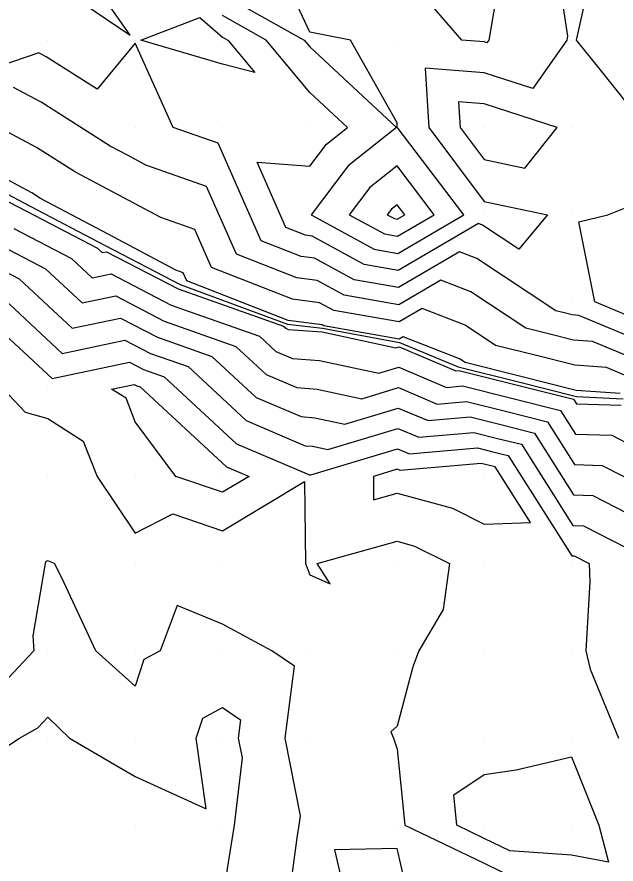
# Model space of a CAD drawing. Extents: x 2188792 to 2191981, y 386090 to 389710.
# Drawn here: x 2189556.5 to 2189625.1, y 386455.6 to 386552.7 of the extents above; entities that cross this region are included whole.
import ezdxf

# ---------------------------------------------------------------- set-up
doc = ezdxf.new("R2010")
doc.units = 0
for name, color, linetype in [('DTM Contours Major', 7, 'Continuous'), ('DTM Contours Minor', 7, 'Continuous'), ('Exist DTM QL2 LIDAR Elevation Point', 7, 'Continuous'), ('PH Exist DTM Breakline', 7, 'Continuous')]:
    doc.layers.add(name, color=color, linetype=linetype)

msp = doc.modelspace()

# ---------------------------------------------------------------- linework, layer by layer
at = {"layer": 'DTM Contours Major'}
for points in [[(2189627.56, 386513.378), (2189622.425, 386515.525), (2189620.249, 386515.676), (2189617.506, 386516.364), (2189614.763, 386517.051), (2189608.487, 386521.2), (2189605.038, 386522.552), (2189600.205, 386519.727), (2189593.942, 386520.82), (2189590.86, 386522.51), (2189588.547, 386522.804), (2189581.609, 386525.523), (2189578.189, 386533.292), (2189571.242, 386535.748), (2189569.193, 386536.834), (2189567.159, 386537.913), (2189559.258, 386542.962), (2189556.07, 386544.653)], [(2189600.026, 386529.549), (2189600.89, 386530.054), (2189600.016, 386531.198), (2189599.377, 386530.694), (2189598.895, 386530.054), (2189599.719, 386529.602), (2189600.026, 386529.549)], [(2189554.68, 386526.477), (2189559.723, 386523.855), (2189563.943, 386519.932), (2189567.781, 386520.738), (2189573.35, 386517.839), (2189581.53, 386514.955), (2189585.009, 386511.731), (2189588.528, 386510.235), (2189590.87, 386510.053), (2189595.975, 386508.954), (2189600.194, 386510.227), (2189604.628, 386508.346), (2189607.958, 386508.641), (2189612.601, 386507.477), (2189617.244, 386506.313), (2189620.357, 386501.402), (2189623.538, 386501.308), (2189628.086, 386498.969)]]:
    msp.add_lwpolyline(points, dxfattribs=at)
at = {"layer": 'DTM Contours Minor'}
for points in [[(2189600.097, 386525.62), (2189607.683, 386530.054), (2189600.148, 386539.923), (2189600.049, 386540.055), (2189600.016, 386540.583), (2189594.691, 386550.056), (2189590.015, 386550.989), (2189585.774, 386560.057), (2189586.728, 386566.771), (2189580.014, 386564.184), (2189573.363, 386566.709), (2189574.576, 386560.057), (2189580.014, 386555.34), (2189589.382, 386550.056), (2189590.015, 386549.298), (2189599.965, 386540.055), (2189594.402, 386535.668), (2189590.178, 386530.054), (2189597.408, 386526.089), (2189600.097, 386525.62)], [(2189610.017, 386549.855), (2189607.458, 386550.056), (2189604.012, 386554.052), (2189607.592, 386560.057), (2189609.801, 386563.68), (2189611.91, 386563.608), (2189611.619, 386560.057), (2189611.911, 386558.163), (2189610.525, 386550.056), (2189610.315, 386549.758), (2189610.017, 386549.855)], [(2189569.429, 386550.641), (2189562.828, 386560.057), (2189560.013, 386561.418), (2189559.406, 386560.663), (2189557.791, 386560.057), (2189560.013, 386557.072), (2189569.429, 386550.641)], [(2189618.086, 386560.057), (2189619.557, 386550.517), (2189619.478, 386550.056), (2189615.568, 386544.506), (2189610.017, 386546.311), (2189603.229, 386546.844), (2189603.655, 386540.055), (2189610.017, 386531.559), (2189617.239, 386530.054), (2189613.953, 386526.118), (2189609.81, 386528.857), (2189609.344, 386529.04), (2189600.133, 386523.656), (2189596.253, 386524.333), (2189590.29, 386527.603), (2189589.538, 386527.698), (2189587.284, 386528.582), (2189583.977, 386536.092), (2189590.015, 386535.631), (2189591.915, 386538.155), (2189594.324, 386540.055), (2189590.015, 386544.058), (2189585.004, 386550.056), (2189580.014, 386552.871)], [(2189628.582, 386540.055), (2189622.997, 386547.077), (2189620.579, 386550.056), (2189622.293, 386557.782)], [(2189570.661, 386550.056), (2189577.413, 386552.658), (2189580.014, 386550.401), (2189580.627, 386550.056), (2189583.733, 386546.337), (2189580.014, 386547.304), (2189570.661, 386550.056)], [(2189628.301, 386515.389), (2189620.84, 386518.508), (2189620.097, 386518.559), (2189619.161, 386518.794), (2189618.225, 386519.029), (2189609.149, 386525.029), (2189607.191, 386525.796), (2189600.169, 386521.692), (2189595.097, 386522.577), (2189590.575, 386525.057), (2189589.043, 386525.251), (2189584.446, 386527.052), (2189579.523, 386538.235), (2189574.376, 386540.055), (2189570.014, 386549.727), (2189565.638, 386544.431), (2189559.81, 386548.155), (2189558.956, 386548.608), (2189547.088, 386544.558)], [(2189618.354, 386540.055), (2189610.017, 386542.766), (2189607.075, 386542.997), (2189607.26, 386540.055), (2189610.017, 386536.373), (2189614.669, 386535.404), (2189618.354, 386540.055)], [(2189626.819, 386511.367), (2189624.01, 386512.542), (2189620.402, 386512.793), (2189615.852, 386513.934), (2189611.301, 386515.074), (2189607.825, 386517.372), (2189602.884, 386519.308), (2189600.241, 386517.763), (2189592.787, 386519.064), (2189591.145, 386519.964), (2189588.051, 386520.357), (2189578.771, 386523.994), (2189576.854, 386528.348), (2189572.961, 386529.725), (2189568.046, 386532.331), (2189563.168, 386534.917), (2189558.705, 386537.769), (2189553.184, 386540.699)], [(2189625.595, 386509.559), (2189620.554, 386509.91), (2189614.197, 386511.503), (2189607.84, 386513.097), (2189607.163, 386513.544), (2189600.731, 386516.064), (2189600.277, 386515.799), (2189591.631, 386517.307), (2189591.43, 386517.418), (2189587.556, 386517.909), (2189575.934, 386522.464), (2189575.52, 386523.405), (2189574.679, 386523.702), (2189566.899, 386527.827), (2189559.177, 386531.921), (2189558.152, 386532.576), (2189550.298, 386536.744)], [(2189600.061, 386527.585), (2189604.286, 386530.054), (2189600.016, 386535.647), (2189596.89, 386533.181), (2189594.537, 386530.054), (2189598.564, 386527.846), (2189600.061, 386527.585)], [(2189549.439, 386534.659), (2189557.559, 386530.438), (2189565.711, 386526.2), (2189566.24, 386525.708), (2189566.722, 386525.809), (2189574.934, 386521.534), (2189586.995, 386517.282), (2189587.273, 386517.024), (2189587.554, 386516.904), (2189591.43, 386516.603), (2189599.879, 386514.785), (2189600.276, 386514.905), (2189606.748, 386512.159), (2189607.106, 386512.19), (2189613.668, 386510.546), (2189620.23, 386508.901), (2189620.566, 386508.372), (2189625.699, 386508.221)], [(2189629.041, 386517.4), (2189622.693, 386520.053), (2189620.854, 386529.219), (2189624.175, 386530.054), (2189628.355, 386531.719)], [(2189556.119, 386528.457), (2189562.717, 386525.027), (2189565.092, 386522.82), (2189567.251, 386523.273), (2189574.142, 386519.687), (2189584.262, 386516.119), (2189586.141, 386514.378), (2189588.041, 386513.57), (2189591.15, 386513.328), (2189597.927, 386511.87), (2189600.235, 386512.566), (2189605.688, 386510.252), (2189607.532, 386510.416), (2189613.135, 386509.011), (2189618.737, 386507.607), (2189620.462, 386504.887), (2189624.619, 386504.765), (2189627.106, 386503.485)], [(2189553.241, 386524.497), (2189556.729, 386522.683), (2189562.794, 386517.044), (2189568.311, 386518.203), (2189572.559, 386515.992), (2189578.797, 386513.792), (2189583.877, 386509.084), (2189589.015, 386506.9), (2189590.59, 386506.778), (2189594.024, 386506.039), (2189600.153, 386507.889), (2189603.568, 386506.44), (2189608.383, 386506.866), (2189612.067, 386505.943), (2189615.751, 386505.02), (2189620.253, 386497.917), (2189622.458, 386497.852), (2189629.065, 386494.452)], [(2189553.735, 386521.511), (2189561.645, 386514.156), (2189568.84, 386515.667), (2189571.767, 386514.144), (2189576.065, 386512.629), (2189582.746, 386506.438), (2189589.502, 386503.565), (2189590.31, 386503.502), (2189592.072, 386503.123), (2189600.112, 386505.55), (2189602.508, 386504.533), (2189608.809, 386505.092), (2189611.533, 386504.409), (2189614.258, 386503.726), (2189620.149, 386494.432), (2189621.377, 386494.396), (2189629.822, 386490.05)], [(2189550.741, 386520.339), (2189560.496, 386511.269), (2189569.37, 386513.132), (2189570.975, 386512.296), (2189573.333, 386511.465), (2189581.614, 386503.791), (2189589.989, 386500.23), (2189590.031, 386500.227), (2189590.12, 386500.208), (2189600.072, 386503.211), (2189601.448, 386502.627), (2189609.234, 386503.317), (2189611, 386502.875), (2189612.765, 386502.432), (2189620.045, 386490.947), (2189620.296, 386490.939), (2189622.024, 386490.05), (2189622.116, 386487.952), (2189621.656, 386480.049), (2189622.127, 386477.941), (2189625.375, 386470.048)], [(2189569.9, 386510.597), (2189570.184, 386510.449), (2189570.6, 386510.302), (2189580.482, 386501.145), (2189583.054, 386500.051), (2189580.014, 386498.224), (2189574.672, 386500.051), (2189570.014, 386506.318), (2189568.961, 386508.999), (2189567.308, 386510.052), (2189569.9, 386510.597)], [(2189554.91, 386510.052), (2189557.39, 386507.429), (2189560.013, 386506.67), (2189564.056, 386504.094), (2189565.644, 386500.051), (2189570.014, 386493.54), (2189574.313, 386495.752), (2189580.014, 386493.802), (2189589.42, 386499.456), (2189589.542, 386490.05), (2189590.015, 386488.764), (2189592.34, 386487.726), (2189590.849, 386490.05), (2189600.016, 386492.606), (2189602.03, 386492.064), (2189606.033, 386490.05), (2189605.294, 386484.773), (2189602.529, 386480.049), (2189601.844, 386478.222), (2189600.016, 386471.395), (2189599.311, 386470.754), (2189599.617, 386470.048), (2189600.016, 386468.762), (2189600.896, 386460.048), (2189610.017, 386455.687), (2189618.549, 386451.516)], [(2189600.389, 386500.721), (2189600.031, 386500.873), (2189597.31, 386500.051), (2189597.333, 386497.368), (2189600.016, 386498.116), (2189606.37, 386496.404), (2189610.017, 386494.57), (2189615.325, 386494.743), (2189611.272, 386501.138), (2189610.466, 386501.34), (2189609.66, 386501.542), (2189600.389, 386500.721)], [(2189587.441, 386450.047), (2189588.588, 386458.62), (2189588.82, 386460.048), (2189588.945, 386461.118), (2189587.208, 386470.048), (2189588.254, 386478.288), (2189585.675, 386480.049), (2189580.014, 386483.102), (2189574.805, 386485.259), (2189572.874, 386480.049), (2189571.018, 386479.045), (2189570.014, 386475.986), (2189565.522, 386480.049), (2189561.577, 386488.486), (2189560.76, 386490.05), (2189560.013, 386490.375), (2189559.784, 386490.279), (2189559.71, 386490.05), (2189558.301, 386481.761), (2189558.393, 386480.049), (2189554.315, 386475.746)], [(2189550.012, 386465.55), (2189556.747, 386470.048), (2189558.856, 386471.205), (2189560.013, 386472.426), (2189562.47, 386470.048), (2189570.014, 386465.643), (2189578.137, 386461.925), (2189577.001, 386470.048), (2189577.746, 386472.317), (2189580.014, 386473.545), (2189582.092, 386472.126), (2189581.828, 386470.048), (2189582.266, 386467.797), (2189581.362, 386460.048), (2189580.014, 386451.74)], [(2189610.017, 386458.55), (2189606.884, 386460.048), (2189606.533, 386463.532), (2189610.017, 386465.861), (2189613.662, 386466.404), (2189620.018, 386467.886), (2189623.145, 386460.048), (2189624.241, 386455.825), (2189620.018, 386456.624), (2189612.948, 386457.117), (2189610.017, 386458.55)], [(2189601.729, 386450.047), (2189600.016, 386457.397), (2189592.841, 386457.222), (2189594.521, 386450.047)]]:
    msp.add_lwpolyline(points, dxfattribs=at)
at = {"layer": 'Exist DTM QL2 LIDAR Elevation Point'}
for p, q in [((2189560.013, 386550.056), (2189560.013, 386550.056)), ((2189570.014, 386550.056), (2189570.014, 386550.056)), ((2189580.014, 386550.056), (2189580.014, 386550.056)), ((2189590.015, 386550.056), (2189590.015, 386550.056)), ((2189600.016, 386550.056), (2189600.016, 386550.056)), ((2189610.017, 386550.056), (2189610.017, 386550.056)), ((2189620.018, 386550.056), (2189620.018, 386550.056)), ((2189570.014, 386540.055), (2189570.014, 386540.055)), ((2189580.014, 386540.055), (2189580.014, 386540.055)), ((2189590.015, 386540.055), (2189590.015, 386540.055)), ((2189600.016, 386540.055), (2189600.016, 386540.055)), ((2189610.017, 386540.055), (2189610.017, 386540.055)), ((2189620.018, 386540.055), (2189620.018, 386540.055)), ((2189590.015, 386530.054), (2189590.015, 386530.054)), ((2189600.016, 386530.054), (2189600.016, 386530.054)), ((2189610.017, 386530.054), (2189610.017, 386530.054)), ((2189620.018, 386530.054), (2189620.018, 386530.054)), ((2189620.018, 386520.053), (2189620.018, 386520.053)), ((2189560.013, 386510.052), (2189560.013, 386510.052)), ((2189570.014, 386510.052), (2189570.014, 386510.052)), ((2189560.013, 386500.051), (2189560.013, 386500.051)), ((2189570.014, 386500.051), (2189570.014, 386500.051)), ((2189580.014, 386500.051), (2189580.014, 386500.051)), ((2189590.015, 386500.051), (2189590.015, 386500.051)), ((2189600.016, 386500.051), (2189600.016, 386500.051)), ((2189610.017, 386500.051), (2189610.017, 386500.051)), ((2189560.013, 386490.05), (2189560.013, 386490.05)), ((2189570.014, 386490.05), (2189570.014, 386490.05)), ((2189580.014, 386490.05), (2189580.014, 386490.05)), ((2189590.015, 386490.05), (2189590.015, 386490.05)), ((2189600.016, 386490.05), (2189600.016, 386490.05)), ((2189610.017, 386490.05), (2189610.017, 386490.05)), ((2189620.018, 386490.05), (2189620.018, 386490.05)), ((2189560.013, 386480.049), (2189560.013, 386480.049)), ((2189570.014, 386480.049), (2189570.014, 386480.049)), ((2189580.014, 386480.049), (2189580.014, 386480.049)), ((2189590.015, 386480.049), (2189590.015, 386480.049)), ((2189600.016, 386480.049), (2189600.016, 386480.049)), ((2189610.017, 386480.049), (2189610.017, 386480.049)), ((2189620.018, 386480.049), (2189620.018, 386480.049)), ((2189560.013, 386470.048), (2189560.013, 386470.048)), ((2189570.014, 386470.048), (2189570.014, 386470.048)), ((2189580.014, 386470.048), (2189580.014, 386470.048)), ((2189590.015, 386470.048), (2189590.015, 386470.048)), ((2189600.016, 386470.048), (2189600.016, 386470.048)), ((2189610.017, 386470.048), (2189610.017, 386470.048)), ((2189620.018, 386470.048), (2189620.018, 386470.048)), ((2189570.014, 386460.048), (2189570.014, 386460.048)), ((2189580.014, 386460.048), (2189580.014, 386460.048)), ((2189590.015, 386460.048), (2189590.015, 386460.048)), ((2189600.016, 386460.048), (2189600.016, 386460.048)), ((2189610.017, 386460.048), (2189610.017, 386460.048)), ((2189620.018, 386460.048), (2189620.018, 386460.048))]:
    msp.add_line(p, q, dxfattribs=at)
at = {"layer": 'PH Exist DTM Breakline'}
msp.add_lwpolyline([(2189487.141, 386553.131), (2189496.401, 386546.159), (2189503.121, 386542.737), (2189509.841, 386539.314), (2189517.915, 386536.501), (2189525.126, 386537.327), (2189532.337, 386538.153), (2189536.919, 386538.133), (2189540.305, 386538.461), (2189544.538, 386538.546), (2189549.405, 386535.521), (2189557.988, 386531.028), (2189566.57, 386526.536), (2189575.152, 386522.043), (2189587.47, 386517.484), (2189591.469, 386517.061), (2189600.284, 386515.391), (2189607.004, 386512.619), (2189613.797, 386510.916), (2189620.591, 386509.214), (2189625.924, 386508.939)], dxfattribs=at)

doc.saveas('drawing.dxf')
